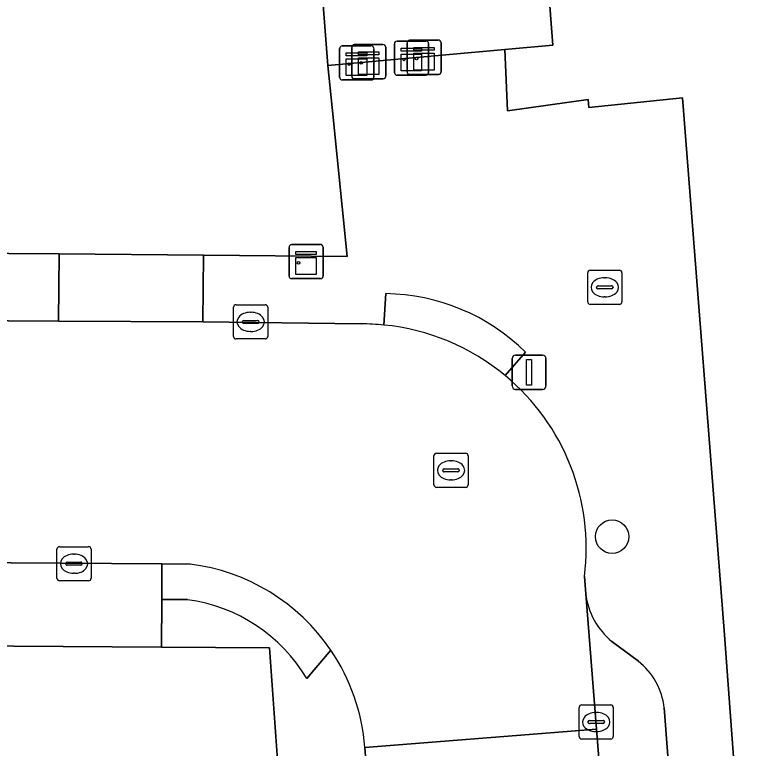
# Model space of a CAD drawing. Extents: x 157320 to 158835, y 386650 to 388491.
# Drawn here: x 158318.97 to 158340.69, y 387713.85 to 387735.32 of the extents above; entities that cross this region are included whole.
import ezdxf

# ---------------------------------------------------------------- set-up
doc = ezdxf.new("R2010")
doc.units = 0
for name, color, linetype in [('IMGEO_Boom', 7, 'Continuous'), ('IMGEO_Brandkraan', 7, 'Continuous'), ('IMGEO_Erf', 7, 'Continuous'), ('IMGEO_Kast', 7, 'Continuous'), ('IMGEO_Kolk', 7, 'Continuous'), ('IMGEO_Lichtmast', 7, 'Continuous'), ('IMGEO_Muur', 7, 'Continuous'), ('IMGEO_Pand', 7, 'Continuous'), ('IMGEO_Parkeervlak_open', 7, 'Continuous'), ('IMGEO_Rijbaan_lokaal_open', 7, 'Continuous'), ('IMGEO_Rioolput', 7, 'Continuous'), ('IMGEO_Voetpad_open', 7, 'Continuous')]:
    doc.layers.add(name, color=color, linetype=linetype)

msp = doc.modelspace()

# ---------------------------------------------------------------- linework, layer by layer
at = {"layer": 'IMGEO_Boom'}
msp.add_circle((158336.47, 387720.042), 0.489, dxfattribs=at)
at = {"layer": 'IMGEO_Brandkraan'}
for p, q in [((158335.829, 387727.841), (158336.681, 387727.841)), ((158335.754, 387726.915), (158335.754, 387727.767)), ((158336.242, 387727.621), (158336.267, 387727.621)), ((158336.755, 387727.767), (158336.755, 387726.915)), ((158336.013, 387727.335), (158336.013, 387727.347)), ((158336.451, 387727.298), (158336.053, 387727.298)), ((158336.056, 387727.384), (158336.454, 387727.384)), ((158336.497, 387727.347), (158336.497, 387727.335)), ((158336.265, 387727.061), (158336.24, 387727.061)), ((158336.681, 387726.841), (158335.829, 387726.841))]:
    msp.add_line(p, q, dxfattribs=at)
for points in [[(158335.829, 387727.841), (158336.681, 387727.841)], [(158335.754, 387726.915), (158335.754, 387727.767)], [(158336.755, 387727.767), (158336.755, 387726.915)], [(158336.681, 387726.841), (158335.829, 387726.841)]]:
    msp.add_lwpolyline(points, dxfattribs=at)
for centre, radius, start, end in [((158335.831, 387727.765), 0.0765, 91.552, 178.448), ((158335.831, 387727.765), 0.0765, 91.552, 178.448), ((158336.679, 387727.765), 0.0765, 1.552, 88.448), ((158336.679, 387727.765), 0.0765, 1.552, 88.448), ((158336.053, 387727.344), 0.0403, 85.8775, 175.7526), ((158336.05, 387727.334), 0.0366, 178.938, 274.7102), ((158336.454, 387727.341), 0.043, 264.8664, 352.4533), ((158336.458, 387727.346), 0.0386, 1.7309, 96.639), ((158335.831, 387726.917), 0.0765, 181.552, 268.448), ((158335.831, 387726.917), 0.0765, 181.552, 268.448), ((158336.679, 387726.917), 0.0765, 271.552, 358.448), ((158336.679, 387726.917), 0.0765, 271.552, 358.448)]:
    msp.add_arc(centre, radius, start, end, dxfattribs=at)
for centre, major_axis, ratio, start_param, end_param in [((158336.241, 387727.341), (-0.387, 0.002), 0.722429, 4.712389, 7.853982), ((158336.266, 387727.341), (-0.39, 0.002), 0.717154, 1.570796, 4.712389)]:
    msp.add_ellipse(centre, major_axis=major_axis, ratio=ratio, start_param=start_param, end_param=end_param, dxfattribs=at)
at = {"layer": 'IMGEO_Erf'}
for points in [[(158284.857, 387728.555), (158320.272, 387728.321), (158324.499, 387728.282), (158328.709, 387728.244), (158328.266, 387732.602), (158328.141, 387733.834), (158326.9, 387750)], [(158333.538, 387750), (158334.734, 387734.428), (158333.326, 387734.301), (158333.407, 387732.502), (158335.77, 387732.84), (158335.788, 387732.607), (158338.533, 387732.888), (158339.75, 387717.295), (158340.521, 387706.857), (158341.469, 387694.325), (158346.485, 387694.705), (158346.523, 387694.708), (158347.956, 387694.816), (158355.281, 387695.371), (158374.563, 387696.832), (158417.71, 387700.15)], [(158337.054, 387598.268), (158336.857, 387600.955), (158336.666, 387603.582), (158336.057, 387611.931), (158335.984, 387612.93), (158335.782, 387615.695), (158335.291, 387622.415), (158334.837, 387628.633), (158334.481, 387633.519), (158333.602, 387645.558), (158333.388, 387648.487), (158332.588, 387660.154), (158332.477, 387661.777), (158332.192, 387665.493), (158331.368, 387676.262), (158331.219, 387678.201), (158329.008, 387681.039), (158328.107, 387693.555), (158327.618, 387700.261), (158326.979, 387709.189), (158326.795, 387711.731), (158326.431, 387716.785), (158323.269, 387716.806), (158254.131, 387717.274)]]:
    msp.add_lwpolyline(points, dxfattribs=at)
at = {"layer": 'IMGEO_Kast'}
for p, q in [((158330.537, 387734.574), (158331.378, 387734.574)), ((158331.378, 387734.574), (158330.537, 387734.574)), ((158328.564, 387734.41), (158329.405, 387734.41)), ((158329.405, 387734.41), (158328.564, 387734.41)), ((158328.841, 387733.519), (158328.841, 387734.36)), ((158328.841, 387734.36), (158328.841, 387733.519)), ((158328.916, 387734.444), (158329.757, 387734.444)), ((158329.757, 387734.444), (158328.916, 387734.444)), ((158329.841, 387734.369), (158329.841, 387733.528)), ((158329.841, 387733.528), (158329.841, 387734.369)), ((158330.094, 387733.622), (158330.094, 387734.463)), ((158330.094, 387734.463), (158330.094, 387733.622)), ((158330.169, 387734.547), (158331.01, 387734.547)), ((158331.01, 387734.547), (158330.169, 387734.547)), ((158330.462, 387733.649), (158330.462, 387734.49)), ((158330.462, 387734.49), (158330.462, 387733.649)), ((158331.094, 387734.472), (158331.094, 387733.631)), ((158331.094, 387733.631), (158331.094, 387734.472)), ((158331.462, 387734.499), (158331.462, 387733.658)), ((158331.462, 387733.658), (158331.462, 387734.499)), ((158328.489, 387733.485), (158328.489, 387734.326)), ((158328.489, 387734.326), (158328.489, 387733.485)), ((158329.489, 387734.335), (158329.489, 387733.494)), ((158329.489, 387733.494), (158329.489, 387734.335)), ((158331.019, 387733.547), (158330.178, 387733.547)), ((158330.178, 387733.547), (158331.019, 387733.547)), ((158331.387, 387733.574), (158330.546, 387733.574)), ((158330.546, 387733.574), (158331.387, 387733.574)), ((158329.414, 387733.41), (158328.573, 387733.41)), ((158328.573, 387733.41), (158329.414, 387733.41)), ((158329.766, 387733.444), (158328.925, 387733.444)), ((158328.925, 387733.444), (158329.766, 387733.444)), ((158327.007, 387727.669), (158327.007, 387728.51)), ((158327.007, 387728.51), (158327.007, 387727.669)), ((158327.082, 387728.594), (158327.923, 387728.594)), ((158327.923, 387728.594), (158327.082, 387728.594)), ((158328.007, 387728.519), (158328.007, 387727.678)), ((158328.007, 387727.678), (158328.007, 387728.519)), ((158327.932, 387727.594), (158327.091, 387727.594)), ((158327.091, 387727.594), (158327.932, 387727.594))]:
    msp.add_line(p, q, dxfattribs=at)
for points in [[(158330.657, 387734.364), (158331.257, 387734.364), (158331.257, 387734.279), (158330.657, 387734.279), (158330.657, 387734.364)], [(158328.684, 387734.2), (158329.284, 387734.2), (158329.284, 387734.115), (158328.684, 387734.115), (158328.684, 387734.2)], [(158329.036, 387734.234), (158329.636, 387734.234), (158329.636, 387734.149), (158329.036, 387734.149), (158329.036, 387734.234)], [(158330.289, 387734.337), (158330.889, 387734.337), (158330.889, 387734.252), (158330.289, 387734.252), (158330.289, 387734.337)], [(158330.289, 387734.162), (158330.889, 387734.162), (158330.889, 387733.673), (158330.289, 387733.673), (158330.289, 387734.162)], [(158330.657, 387734.189), (158331.257, 387734.189), (158331.257, 387733.7), (158330.657, 387733.7), (158330.657, 387734.189)], [(158328.684, 387734.025), (158329.284, 387734.025), (158329.284, 387733.536), (158328.684, 387733.536), (158328.684, 387734.025)], [(158329.036, 387734.059), (158329.636, 387734.059), (158329.636, 387733.57), (158329.036, 387733.57), (158329.036, 387734.059)], [(158327.202, 387728.384), (158327.802, 387728.384), (158327.802, 387728.299), (158327.202, 387728.299), (158327.202, 387728.384)], [(158327.202, 387728.209), (158327.802, 387728.209), (158327.802, 387727.72), (158327.202, 387727.72), (158327.202, 387728.209)]]:
    msp.add_lwpolyline(points, dxfattribs=at)
for centre in [(158329.12, 387733.908), (158330.373, 387734.011), (158330.741, 387734.038), (158328.768, 387733.874), (158327.286, 387728.058)]:
    msp.add_circle(centre, 0.0377, dxfattribs=at)
for centre, start, end in [((158330.54, 387734.496), 92.4484, 184.2845), ((158330.54, 387734.496), 92.4484, 184.2845), ((158331.384, 387734.496), 2.4484, 94.2845), ((158331.384, 387734.496), 2.4484, 94.2845), ((158328.567, 387734.332), 92.4484, 184.2845), ((158328.567, 387734.332), 92.4484, 184.2845), ((158328.919, 387734.366), 92.4484, 184.2845), ((158328.919, 387734.366), 92.4484, 184.2845), ((158329.411, 387734.332), 2.4484, 94.2845), ((158329.411, 387734.332), 2.4484, 94.2845), ((158329.763, 387734.366), 2.4484, 94.2845), ((158329.763, 387734.366), 2.4484, 94.2845), ((158330.172, 387734.469), 92.4484, 184.2845), ((158330.172, 387734.469), 92.4484, 184.2845), ((158331.016, 387734.469), 2.4484, 94.2845), ((158331.016, 387734.469), 2.4484, 94.2845), ((158328.567, 387733.488), 182.4484, 274.2845), ((158328.567, 387733.488), 182.4484, 274.2845), ((158328.919, 387733.522), 182.4484, 274.2845), ((158328.919, 387733.522), 182.4484, 274.2845), ((158329.411, 387733.488), 272.4484, 4.2845), ((158329.411, 387733.488), 272.4484, 4.2845), ((158329.763, 387733.522), 272.4484, 4.2845), ((158329.763, 387733.522), 272.4484, 4.2845), ((158330.172, 387733.625), 182.4484, 274.2845), ((158330.172, 387733.625), 182.4484, 274.2845), ((158330.54, 387733.652), 182.4484, 274.2845), ((158330.54, 387733.652), 182.4484, 274.2845), ((158331.016, 387733.625), 272.4484, 4.2845), ((158331.016, 387733.625), 272.4484, 4.2845), ((158331.384, 387733.652), 272.4484, 4.2845), ((158331.384, 387733.652), 272.4484, 4.2845), ((158327.085, 387728.516), 92.4484, 184.2845), ((158327.085, 387728.516), 92.4484, 184.2845), ((158327.929, 387728.516), 2.4484, 94.2845), ((158327.929, 387728.516), 2.4484, 94.2845), ((158327.085, 387727.672), 182.4484, 274.2845), ((158327.085, 387727.672), 182.4484, 274.2845), ((158327.929, 387727.672), 272.4484, 4.2845), ((158327.929, 387727.672), 272.4484, 4.2845)]:
    msp.add_arc(centre, 0.0779, start, end, dxfattribs=at)
at = {"layer": 'IMGEO_Kolk'}
for p, q in [((158325.381, 387725.903), (158325.381, 387726.755)), ((158325.456, 387726.829), (158326.308, 387726.829)), ((158326.382, 387726.755), (158326.382, 387725.903)), ((158325.869, 387726.609), (158325.894, 387726.609)), ((158325.64, 387726.323), (158325.64, 387726.335)), ((158325.683, 387726.372), (158326.081, 387726.372)), ((158326.124, 387726.335), (158326.124, 387726.323)), ((158326.078, 387726.286), (158325.68, 387726.286)), ((158325.892, 387726.049), (158325.867, 387726.049)), ((158326.308, 387725.829), (158325.456, 387725.829)), ((158320.208, 387718.823), (158320.208, 387719.675)), ((158320.283, 387719.749), (158321.135, 387719.749)), ((158321.209, 387719.675), (158321.209, 387718.823)), ((158320.696, 387719.529), (158320.721, 387719.529)), ((158320.467, 387719.243), (158320.467, 387719.255)), ((158320.905, 387719.206), (158320.507, 387719.206)), ((158320.51, 387719.292), (158320.908, 387719.292)), ((158320.951, 387719.255), (158320.951, 387719.243)), ((158320.719, 387718.969), (158320.694, 387718.969)), ((158321.135, 387718.749), (158320.283, 387718.749)), ((158335.503, 387714.192), (158335.503, 387715.044)), ((158335.578, 387715.118), (158336.43, 387715.118)), ((158336.504, 387715.044), (158336.504, 387714.192)), ((158335.991, 387714.898), (158336.016, 387714.898)), ((158335.762, 387714.612), (158335.762, 387714.624)), ((158335.805, 387714.661), (158336.203, 387714.661)), ((158336.246, 387714.624), (158336.246, 387714.612)), ((158336.2, 387714.575), (158335.802, 387714.575)), ((158336.014, 387714.338), (158335.989, 387714.338)), ((158336.43, 387714.118), (158335.578, 387714.118))]:
    msp.add_line(p, q, dxfattribs=at)
for points in [[(158325.381, 387725.903), (158325.381, 387726.755)], [(158325.456, 387726.829), (158326.308, 387726.829)], [(158326.382, 387726.755), (158326.382, 387725.903)], [(158326.308, 387725.829), (158325.456, 387725.829)], [(158320.208, 387718.823), (158320.208, 387719.675)], [(158320.283, 387719.749), (158321.135, 387719.749)], [(158321.209, 387719.675), (158321.209, 387718.823)], [(158321.135, 387718.749), (158320.283, 387718.749)], [(158335.503, 387714.192), (158335.503, 387715.044)], [(158335.578, 387715.118), (158336.43, 387715.118)], [(158336.504, 387715.044), (158336.504, 387714.192)], [(158336.43, 387714.118), (158335.578, 387714.118)]]:
    msp.add_lwpolyline(points, dxfattribs=at)
for centre, radius, start, end in [((158325.458, 387726.753), 0.0765, 91.552, 178.448), ((158325.458, 387726.753), 0.0765, 91.552, 178.448), ((158326.306, 387726.753), 0.0765, 1.552, 88.448), ((158326.306, 387726.753), 0.0765, 1.552, 88.448), ((158325.68, 387726.332), 0.0403, 85.8775, 175.7526), ((158325.677, 387726.322), 0.0366, 178.938, 274.7102), ((158326.081, 387726.329), 0.043, 264.8664, 352.4533), ((158326.085, 387726.334), 0.0386, 1.7309, 96.639), ((158325.458, 387725.905), 0.0765, 181.552, 268.448), ((158325.458, 387725.905), 0.0765, 181.552, 268.448), ((158326.306, 387725.905), 0.0765, 271.552, 358.448), ((158326.306, 387725.905), 0.0765, 271.552, 358.448), ((158320.285, 387719.673), 0.0765, 91.552, 178.448), ((158320.285, 387719.673), 0.0765, 91.552, 178.448), ((158321.133, 387719.673), 0.0765, 1.552, 88.448), ((158321.133, 387719.673), 0.0765, 1.552, 88.448), ((158320.507, 387719.252), 0.0403, 85.8775, 175.7526), ((158320.504, 387719.242), 0.0366, 178.938, 274.7102), ((158320.908, 387719.249), 0.043, 264.8664, 352.4533), ((158320.912, 387719.254), 0.0386, 1.7309, 96.639), ((158320.285, 387718.825), 0.0765, 181.552, 268.448), ((158320.285, 387718.825), 0.0765, 181.552, 268.448), ((158321.133, 387718.825), 0.0765, 271.552, 358.448), ((158321.133, 387718.825), 0.0765, 271.552, 358.448), ((158335.58, 387715.042), 0.0765, 91.552, 178.448), ((158335.58, 387715.042), 0.0765, 91.552, 178.448), ((158336.428, 387715.042), 0.0765, 1.552, 88.448), ((158336.428, 387715.042), 0.0765, 1.552, 88.448), ((158335.802, 387714.621), 0.0403, 85.8775, 175.7526), ((158335.799, 387714.611), 0.0366, 178.938, 274.7102), ((158336.203, 387714.618), 0.043, 264.8664, 352.4533), ((158336.207, 387714.623), 0.0386, 1.7309, 96.639), ((158335.58, 387714.194), 0.0765, 181.552, 268.448), ((158335.58, 387714.194), 0.0765, 181.552, 268.448), ((158336.428, 387714.194), 0.0765, 271.552, 358.448), ((158336.428, 387714.194), 0.0765, 271.552, 358.448)]:
    msp.add_arc(centre, radius, start, end, dxfattribs=at)
for centre, major_axis, ratio, start_param, end_param in [((158325.868, 387726.329), (-0.387, 0.002), 0.722429, 4.712389, 7.853982), ((158325.893, 387726.329), (-0.39, 0.002), 0.717154, 1.570796, 4.712389), ((158320.695, 387719.249), (-0.387, 0.002), 0.722429, 4.712389, 7.853982), ((158320.72, 387719.249), (-0.39, 0.002), 0.717154, 1.570796, 4.712389), ((158335.99, 387714.618), (-0.387, 0.002), 0.722429, 4.712389, 7.853982), ((158336.015, 387714.618), (-0.39, 0.002), 0.717154, 1.570796, 4.712389)]:
    msp.add_ellipse(centre, major_axis=major_axis, ratio=ratio, start_param=start_param, end_param=end_param, dxfattribs=at)
at = {"layer": 'IMGEO_Lichtmast'}
for p, q in [((158333.541, 387724.453), (158333.541, 387725.253)), ((158333.541, 387725.253), (158333.541, 387724.453)), ((158333.641, 387725.353), (158334.431, 387725.353)), ((158334.431, 387725.353), (158333.641, 387725.353)), ((158334.531, 387725.253), (158334.531, 387724.453)), ((158334.531, 387724.453), (158334.531, 387725.253)), ((158334.431, 387724.353), (158333.641, 387724.353)), ((158333.641, 387724.353), (158334.431, 387724.353))]:
    msp.add_line(p, q, dxfattribs=at)
msp.add_lwpolyline([(158333.961, 387725.228), (158334.111, 387725.228), (158334.111, 387724.478), (158333.961, 387724.478), (158333.961, 387725.228)], dxfattribs=at)
for centre, start, end in [((158333.641, 387725.253), 90, 180), ((158333.641, 387725.253), 90, 180), ((158334.431, 387725.253), 0, 90), ((158334.431, 387725.253), 360, 90), ((158333.641, 387724.453), 180, 270), ((158333.641, 387724.453), 180, 270), ((158334.431, 387724.453), 270, 0), ((158334.431, 387724.453), 270, 0)]:
    msp.add_arc(centre, 0.1, start, end, dxfattribs=at)
at = {"layer": 'IMGEO_Muur'}
msp.add_lwpolyline([(158340.521, 387706.857), (158339.75, 387717.295)], dxfattribs=at)
at = {"layer": 'IMGEO_Pand'}
msp.add_lwpolyline([(158326.774, 387751.636), (158326.9, 387750), (158328.141, 387733.834), (158333.326, 387734.301), (158334.734, 387734.428), (158333.538, 387750), (158333.374, 387752.137), (158330.951, 387751.951), (158328.529, 387751.764), (158327.124, 387751.662)], close=True, dxfattribs=at)
at = {"layer": 'IMGEO_Parkeervlak_open'}
for points in [[(158335.7, 387718.371), (158336.015, 387714.412), (158337.257, 387698.793)], [(158337.237, 387716.398), (158336.464, 387716.977)], [(158338.978, 387702.129), (158337.994, 387715.033)]]:
    msp.add_lwpolyline(points, dxfattribs=at)
for centre, radius, start, end in [((158337.803, 387718.617), 2.118, 186.6795, 230.7716), ((158336.001, 387714.82), 2.004, 6.0904, 51.9332)]:
    msp.add_arc(centre, radius, start, end, dxfattribs=at)
at = {"layer": 'IMGEO_Rijbaan_lokaal_open'}
for points in [[(158329.123, 387726.268), (158324.479, 387726.329), (158320.25, 387726.353), (158282.188, 387726.604)], [(158287.948, 387719.476), (158298.889, 387719.404), (158302.671, 387719.379), (158323.284, 387719.243), (158324.106, 387719.238)], [(158329.228, 387713.872), (158336.015, 387714.412), (158335.7, 387718.371), (158335.656, 387718.878)], [(158337.72, 387693.123), (158337.583, 387694.795), (158337.257, 387698.793), (158336.015, 387714.412), (158329.228, 387713.872), (158330.896, 387692.312)]]:
    msp.add_lwpolyline(points, dxfattribs=at)
for centre, radius, start, end in [((158329.152, 387719.798), 6.47, 84.3833, 90.2545), ((158329.145, 387719.695), 6.573, 50.3611, 84.4107), ((158329.152, 387719.71), 6.557, 352.7112, 50.3259), ((158323.385, 387713.424), 5.859, 34.2144, 82.931), ((158323.377, 387713.418), 5.869, 4.4359, 34.2124)]:
    msp.add_arc(centre, radius, start, end, dxfattribs=at)
at = {"layer": 'IMGEO_Rioolput'}
for p, q in [((158331.251, 387721.558), (158331.251, 387722.41)), ((158331.326, 387722.484), (158332.178, 387722.484)), ((158332.252, 387722.41), (158332.252, 387721.558)), ((158331.739, 387722.264), (158331.764, 387722.264)), ((158331.51, 387721.978), (158331.51, 387721.99)), ((158331.553, 387722.027), (158331.951, 387722.027)), ((158331.994, 387721.99), (158331.994, 387721.978)), ((158331.948, 387721.941), (158331.55, 387721.941)), ((158331.762, 387721.704), (158331.737, 387721.704)), ((158332.178, 387721.484), (158331.326, 387721.484))]:
    msp.add_line(p, q, dxfattribs=at)
for points in [[(158331.251, 387721.558), (158331.251, 387722.41)], [(158331.326, 387722.484), (158332.178, 387722.484)], [(158332.252, 387722.41), (158332.252, 387721.558)], [(158332.178, 387721.484), (158331.326, 387721.484)]]:
    msp.add_lwpolyline(points, dxfattribs=at)
for centre, radius, start, end in [((158331.328, 387722.408), 0.0765, 91.552, 178.448), ((158331.328, 387722.408), 0.0765, 91.552, 178.448), ((158332.176, 387722.408), 0.0765, 1.552, 88.448), ((158332.176, 387722.408), 0.0765, 1.552, 88.448), ((158331.55, 387721.987), 0.0403, 85.8775, 175.7526), ((158331.547, 387721.977), 0.0366, 178.938, 274.7102), ((158331.951, 387721.984), 0.043, 264.8664, 352.4533), ((158331.955, 387721.989), 0.0386, 1.7309, 96.639), ((158331.328, 387721.56), 0.0765, 181.552, 268.448), ((158331.328, 387721.56), 0.0765, 181.552, 268.448), ((158332.176, 387721.56), 0.0765, 271.552, 358.448), ((158332.176, 387721.56), 0.0765, 271.552, 358.448)]:
    msp.add_arc(centre, radius, start, end, dxfattribs=at)
for centre, major_axis, ratio, start_param, end_param in [((158331.738, 387721.984), (-0.387, 0.002), 0.722429, 4.712389, 7.853982), ((158331.763, 387721.984), (-0.39, 0.002), 0.717154, 1.570796, 4.712389)]:
    msp.add_ellipse(centre, major_axis=major_axis, ratio=ratio, start_param=start_param, end_param=end_param, dxfattribs=at)
at = {"layer": 'IMGEO_Voetpad_open'}
for points in [[(158346.654, 387692.38), (158346.523, 387694.708), (158346.485, 387694.705), (158341.469, 387694.325), (158340.521, 387706.857), (158339.75, 387717.295), (158338.533, 387732.888), (158335.788, 387732.607), (158335.77, 387732.84), (158333.407, 387732.502), (158333.326, 387734.301), (158328.141, 387733.834), (158328.266, 387732.602), (158328.709, 387728.244), (158324.499, 387728.282), (158324.479, 387726.329), (158329.123, 387726.268)], [(158282.188, 387726.604), (158320.25, 387726.353), (158320.272, 387728.321), (158284.857, 387728.555)], [(158329.785, 387726.237), (158329.839, 387727.156)], [(158329.839, 387727.156), (158329.785, 387726.237)], [(158333.932, 387725.445), (158333.338, 387724.757)], [(158333.338, 387724.757), (158333.932, 387725.445)], [(158323.284, 387719.243), (158302.671, 387719.379), (158302.668, 387718.88), (158298.886, 387718.905), (158298.889, 387719.404), (158287.948, 387719.476), (158287.945, 387718.977), (158277.313, 387719.048), (158277.316, 387719.547), (158254.145, 387719.699), (158247.211, 387719.745), (158245.258, 387719.758), (158244.799, 387719.769), (158244.341, 387719.738), (158243.887, 387719.667), (158243.441, 387719.555), (158243.008, 387719.404), (158242.589, 387719.215), (158242.189, 387718.989), (158241.811, 387718.729), (158241.457, 387718.435), (158241.35, 387715.843)], [(158245.739, 387718.246), (158247.09, 387718.231), (158250.782, 387718.19), (158250.774, 387717.247), (158252.772, 387717.299), (158254.131, 387717.274), (158323.269, 387716.806), (158323.278, 387718.203), (158323.284, 387719.243)], [(158324.106, 387719.238), (158323.284, 387719.243), (158323.278, 387718.203), (158324.036, 387718.198)], [(158335.656, 387718.878), (158335.7, 387718.371)], [(158324.036, 387718.198), (158323.278, 387718.203), (158323.269, 387716.806), (158326.431, 387716.785), (158326.795, 387711.731), (158326.979, 387709.189), (158327.618, 387700.261), (158328.107, 387693.555), (158329.008, 387681.039), (158332.31, 387680.892), (158332.304, 387681.6), (158333.241, 387682.014)], [(158336.464, 387716.977), (158337.237, 387716.398)], [(158327.527, 387715.887), (158328.23, 387716.718)], [(158328.23, 387716.718), (158327.527, 387715.887)], [(158337.994, 387715.033), (158338.978, 387702.129)], [(158330.896, 387692.312), (158329.228, 387713.872)]]:
    msp.add_lwpolyline(points, dxfattribs=at)
msp.add_lwpolyline([(158320.25, 387726.353), (158324.479, 387726.329), (158324.499, 387728.282), (158320.272, 387728.321)], close=True, dxfattribs=at)
for centre, radius, start, end in [((158329.755, 387721.204), 5.952, 45.4344, 89.1927), ((158329.755, 387721.204), 5.952, 45.4344, 89.1927), ((158329.152, 387719.798), 6.47, 84.3833, 90.2545), ((158329.145, 387719.695), 6.573, 50.3611, 84.4107), ((158329.152, 387719.71), 6.557, 352.7112, 50.3259), ((158323.385, 387713.424), 5.859, 34.2144, 82.931), ((158337.803, 387718.617), 2.118, 186.6795, 230.7716), ((158323.385, 387713.422), 4.82, 30.7553, 82.2366), ((158323.385, 387713.422), 4.82, 30.7553, 82.2366), ((158323.377, 387713.418), 5.869, 4.4359, 34.2124), ((158336.001, 387714.82), 2.004, 6.0904, 51.9332)]:
    msp.add_arc(centre, radius, start, end, dxfattribs=at)

doc.saveas('drawing.dxf')
